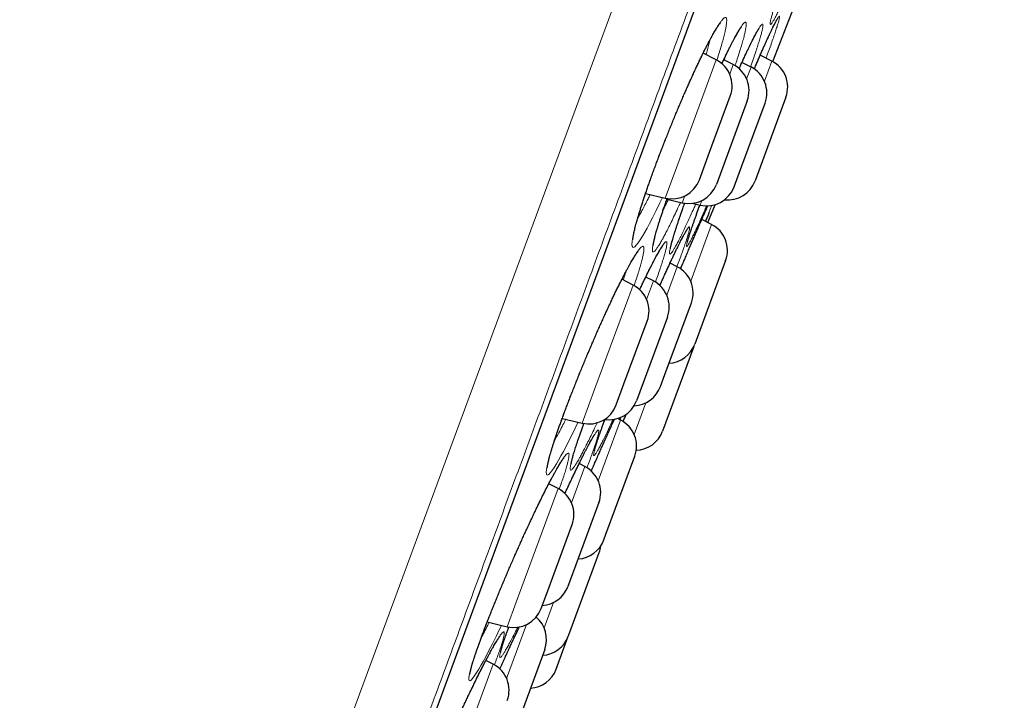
# Model space of a CAD drawing. Header units: millimetres. Extents: x 8 to 949, y 12 to 889.
# Tile 549 of 556: x 834 to 851, y 830 to 842. Entities that reach past the tile are written whole.
import ezdxf

# ---------------------------------------------------------------- set-up
doc = ezdxf.new("R2010")
doc.units = ezdxf.units.MM

msp = doc.modelspace()

# ---------------------------------------------------------------- linework, layer by layer
at = {"color": 252, "linetype": 'Continuous', "lineweight": 0}
for p, q in [((834.669, 816.167), (858.851, 881.719)), ((836.59, 817.551), (859.413, 879.419)), ((845.379, 839.515), (845.964, 841.101)), ((846.916, 841.082), (846.788, 840.736)), ((846.254, 841.022), (846.194, 840.857)), ((846.484, 840.777), (846.559, 840.98)), ((845.092, 838.737), (845.379, 839.515)), ((845.425, 838.774), (845.382, 838.657)), ((845.687, 838.616), (845.716, 838.695)), ((845.885, 838.286), (845.527, 837.316)), ((845.118, 837.074), (845.297, 837.561)), ((843.888, 835.475), (844.542, 837.248)), ((844.888, 837.319), (844.772, 837.003)), ((843.67, 834.884), (843.888, 835.475)), ((844.759, 835.234), (844.559, 834.692)), ((844.337, 834.987), (844.319, 834.942)), ((843.946, 833.896), (844.329, 834.937)), ((843.716, 834.141), (843.487, 833.52)), ((842.541, 831.823), (843.258, 833.765)), ((842.385, 831.401), (842.541, 831.823)), ((843.019, 831.383), (843.178, 831.814)), ((842.719, 831.438), (842.378, 830.513)), ((842.588, 831.384), (842.595, 831.399)), ((841.378, 828.67), (842.148, 830.758))]:
    msp.add_line(p, q, dxfattribs=at)
at = {"color": 7, "linetype": 'Continuous', "lineweight": 30}
for p, q in [((836.599, 817.571), (859.407, 879.398)), ((845.964, 841.101), (845.74, 841.217)), ((846.254, 841.022), (846.093, 841.105)), ((846.559, 840.98), (846.404, 841.06)), ((846.916, 841.082), (846.717, 841.184)), ((845.85, 839.522), (846.204, 840.484)), ((846.495, 840.404), (845.966, 838.971)), ((846.403, 839.288), (846.799, 840.363)), ((847.156, 840.464), (846.628, 839.031)), ((845.676, 839.051), (845.85, 839.522)), ((846.271, 838.93), (846.403, 839.288)), ((844.755, 838.816), (845.092, 838.737)), ((845.12, 838.719), (845.382, 838.657)), ((845.555, 838.647), (845.687, 838.616)), ((845.82, 838.319), (845.945, 838.624)), ((845.885, 838.286), (845.717, 838.372)), ((846.125, 837.668), (845.596, 836.235)), ((845.297, 837.561), (845.174, 837.624)), ((845.354, 837.524), (845.371, 837.565)), ((845.371, 837.563), (845.393, 837.616)), ((844.542, 837.248), (844.351, 837.347)), ((844.888, 837.319), (844.758, 837.386)), ((845.086, 835.72), (845.538, 836.943)), ((845.129, 836.701), (844.6, 835.268)), ((844.386, 835.555), (844.783, 836.63)), ((845.576, 836.181), (845.047, 834.748)), ((845.576, 836.181), (845.585, 836.208)), ((845.009, 835.51), (845.086, 835.72)), ((844.254, 835.197), (844.386, 835.555)), ((843.328, 834.964), (843.67, 834.884)), ((844.329, 834.937), (844.278, 834.963)), ((844.076, 832.982), (844.57, 834.319)), ((843.716, 834.141), (843.618, 834.192)), ((843.258, 833.765), (843.099, 833.846)), ((843.956, 833.524), (843.428, 832.091)), ((843.064, 831.97), (843.498, 833.147)), ((844.041, 832.886), (844.076, 832.982)), ((843.441, 831.261), (843.961, 832.669)), ((842.969, 831.714), (843.064, 831.97)), ((842.046, 831.481), (842.385, 831.401)), ((842.883, 831.563), (842.888, 831.575)), ((843.225, 830.674), (843.432, 831.236)), ((843.432, 831.236), (843.441, 831.261)), ((843.029, 831.01), (842.501, 829.577)), ((842.148, 830.758), (842.024, 830.822))]:
    msp.add_line(p, q, dxfattribs=at)
at = {"color": 7, "linetype": 'Continuous', "lineweight": 30, "flags": 128}
msp.add_lwpolyline([(846.93, 841.075), (847.253, 841.894), (847.482, 842.476)], dxfattribs=at)
at = {"color": 252, "linetype": 'Continuous', "lineweight": 0, "flags": 128}
for points in [[(845.043, 838.749), (844.998, 838.653), (844.937, 838.526), (844.879, 838.409), (844.824, 838.302), (844.782, 838.223), (844.742, 838.151), (844.705, 838.087), (844.664, 838.022), (844.627, 837.969), (844.596, 837.929), (844.57, 837.904), (844.549, 837.893), (844.535, 837.896), (844.525, 837.912), (844.522, 837.943), (844.524, 837.987), (844.533, 838.045), (844.547, 838.116), (844.566, 838.2), (844.591, 838.295), (844.621, 838.401), (844.657, 838.517), (844.697, 838.643), (844.741, 838.778), (844.79, 838.92), (844.843, 839.07), (844.899, 839.224), (844.958, 839.383), (845.02, 839.545), (845.084, 839.71), (845.15, 839.876), (845.217, 840.041), (845.285, 840.205), (845.353, 840.367), (845.421, 840.525), (845.488, 840.678), (845.554, 840.826), (845.619, 840.967), (845.682, 841.1), (845.745, 841.229), (845.805, 841.349), (845.861, 841.457), (845.913, 841.552), (845.913, 841.552)], [(843.6, 834.9), (843.592, 834.884), (843.528, 834.75), (843.466, 834.625), (843.406, 834.508), (843.351, 834.402), (843.308, 834.323), (843.268, 834.252), (843.231, 834.189), (843.19, 834.124), (843.154, 834.071), (843.124, 834.032), (843.098, 834.007), (843.079, 833.997), (843.066, 834), (843.058, 834.017), (843.056, 834.048), (843.061, 834.092), (843.071, 834.15), (843.087, 834.221), (843.109, 834.304), (843.136, 834.399), (843.169, 834.505), (843.207, 834.621), (843.25, 834.746), (843.297, 834.88), (843.349, 835.022), (843.404, 835.17), (843.463, 835.324), (843.524, 835.482), (843.589, 835.643), (843.656, 835.807), (843.724, 835.972), (843.793, 836.136), (843.863, 836.3), (843.934, 836.461), (844.003, 836.618), (844.072, 836.77), (844.14, 836.917), (844.207, 837.057), (844.27, 837.189), (844.334, 837.317), (844.395, 837.436), (844.452, 837.543), (844.504, 837.638), (844.504, 837.638)], [(842.29, 831.423), (842.264, 831.369), (842.199, 831.235), (842.136, 831.109), (842.076, 830.992), (842.02, 830.886), (841.977, 830.807), (841.937, 830.735), (841.9, 830.672), (841.859, 830.606), (841.824, 830.553), (841.794, 830.514), (841.77, 830.488), (841.752, 830.476), (841.739, 830.479), (841.733, 830.494), (841.733, 830.524), (841.739, 830.567), (841.751, 830.624), (841.769, 830.694), (841.793, 830.776), (841.823, 830.869), (841.858, 830.973), (841.898, 831.088), (841.943, 831.212), (841.993, 831.344), (842.047, 831.485), (842.105, 831.632), (842.166, 831.784), (842.23, 831.941), (842.296, 832.102), (842.365, 832.265), (842.435, 832.428), (842.507, 832.592), (842.579, 832.755), (842.651, 832.915), (842.723, 833.072), (842.793, 833.223), (842.862, 833.37), (842.93, 833.51), (842.995, 833.642), (843.059, 833.771), (843.121, 833.89), (843.178, 833.997), (843.231, 834.092), (843.231, 834.092)], [(841.617, 829.997), (841.689, 830.149), (841.76, 830.296), (841.828, 830.436), (841.893, 830.569), (841.959, 830.698), (842.021, 830.818), (842.078, 830.927), (842.131, 831.024), (842.131, 831.024)]]:
    msp.add_lwpolyline(points, dxfattribs=at)
at = {"color": 7, "linetype": 'Continuous', "lineweight": 30}
for centre, start, end in [((845.735, 840.657), 339.7512, 62.7512), ((846.687, 840.637), 339.7512, 62.7512), ((846.025, 840.577), 339.7512, 62.7512), ((846.33, 840.536), 339.7512, 62.7512), ((845.207, 839.224), 256.7512, 339.7512), ((846.159, 839.204), 264.0578, 339.7512), ((845.497, 839.144), 256.7512, 339.7512), ((845.801, 839.103), 256.7512, 339.7512), ((845.656, 837.841), 339.7512, 62.7512), ((845.069, 837.116), 339.7512, 62.7512), ((844.314, 836.803), 339.7512, 62.7512), ((844.659, 836.874), 339.7512, 62.7512), ((845.127, 836.408), 273.3294, 339.7512), ((844.54, 835.683), 272.2345, 339.7512), ((843.785, 835.37), 256.7512, 339.7512), ((844.131, 835.441), 260.9101, 339.7512), ((844.101, 834.492), 339.7512, 62.7512), ((844.578, 834.921), 271.9521, 339.7512), ((843.487, 833.697), 339.7512, 62.7512), ((843.029, 833.32), 339.7512, 62.7512), ((843.572, 833.059), 273.3294, 339.7512), ((843.492, 832.842), 339.7512, 353.1046), ((842.959, 832.264), 273.3294, 339.7512), ((842.5, 831.887), 256.7512, 339.7512), ((842.56, 831.183), 339.7512, 49.6319), ((842.963, 831.41), 273.3294, 339.7512), ((841.92, 830.313), 339.7512, 62.7512), ((842.756, 830.847), 273.3294, 339.7512)]:
    msp.add_arc(centre, 0.5, start, end, dxfattribs=at)
at = {"color": 252, "linetype": 'Continuous', "lineweight": 0}
for points, knots in [([(835.116, 888.909), (835.113, 888.903), (835.109, 888.892), (835.074, 888.797), (835.019, 888.646), (834.941, 888.434), (834.841, 888.164), (834.721, 887.838), (834.58, 887.457), (834.419, 887.02), (834.236, 886.525), (834.032, 885.972), (833.807, 885.36), (833.561, 884.695), (833.296, 883.977), (833.014, 883.212), (832.716, 882.404), (832.402, 881.553), (832.072, 880.658), (831.724, 879.714), (831.358, 878.722), (830.974, 877.683), (830.577, 876.605), (830.165, 875.49), (829.744, 874.347), (829.313, 873.18), (828.874, 871.989), (828.425, 870.772), (827.964, 869.523), (827.492, 868.243), (827.009, 866.935), (826.52, 865.609), (826.025, 864.266), (825.528, 862.919), (825.03, 861.57), (824.533, 860.221), (824.033, 858.868), (823.53, 857.503), (823.024, 856.13), (822.515, 854.752), (822.009, 853.379), (821.505, 852.014), (821.009, 850.668), (820.52, 849.343), (820.039, 848.041), (819.566, 846.756), (819.096, 845.485), (818.633, 844.228), (818.176, 842.989), (817.73, 841.779), (817.294, 840.599), (816.874, 839.458), (816.468, 838.359), (816.078, 837.302), (815.702, 836.283), (815.338, 835.297), (814.988, 834.348), (814.652, 833.437), (814.334, 832.574), (814.033, 831.758), (813.752, 830.997), (813.492, 830.291), (813.251, 829.64), (813.03, 829.041), (812.828, 828.491), (812.644, 827.994), (812.481, 827.551), (812.339, 827.165), (812.218, 826.839), (812.12, 826.573), (812.044, 826.367), (811.99, 826.22), (811.96, 826.138), (811.947, 826.104), (811.951, 826.114), (811.951, 826.114)], [0, 0, 0, 0, 0.014, 0.028, 0.042, 0.056, 0.07, 0.08375, 0.0975, 0.11125, 0.125, 0.139, 0.153, 0.167, 0.181, 0.195, 0.20875, 0.2225, 0.23625, 0.25, 0.264, 0.278, 0.292, 0.306, 0.32, 0.33375, 0.3475, 0.36125, 0.375, 0.389, 0.403, 0.417, 0.431, 0.445, 0.45875, 0.4725, 0.48625, 0.5, 0.514, 0.528, 0.542, 0.556, 0.57, 0.58375, 0.5975, 0.61125, 0.625, 0.639, 0.653, 0.667, 0.681, 0.695, 0.70875, 0.7225, 0.73625, 0.75, 0.764, 0.778, 0.792, 0.806, 0.819999, 0.83375, 0.8475, 0.86125, 0.875, 0.889, 0.903, 0.916999, 0.930999, 0.944999, 0.958749, 0.972499, 0.986249, 0.999999, 1, 1, 1, 1]), ([(859.63, 880.298), (859.628, 880.292), (859.623, 880.28), (859.588, 880.184), (859.532, 880.032), (859.453, 879.817), (859.352, 879.544), (859.23, 879.214), (859.088, 878.828), (858.925, 878.386), (858.74, 877.885), (858.533, 877.325), (858.305, 876.706), (858.057, 876.032), (857.789, 875.306), (857.503, 874.532), (857.201, 873.713), (856.884, 872.853), (856.549, 871.947), (856.197, 870.991), (855.827, 869.987), (855.439, 868.936), (855.036, 867.845), (854.62, 866.716), (854.193, 865.56), (853.757, 864.378), (853.313, 863.173), (852.858, 861.941), (852.392, 860.677), (851.914, 859.382), (851.426, 858.058), (850.93, 856.715), (850.429, 855.357), (849.926, 853.993), (849.423, 852.628), (848.919, 851.263), (848.414, 849.893), (847.904, 848.512), (847.392, 847.122), (846.877, 845.727), (846.365, 844.338), (845.855, 842.956), (845.352, 841.594), (844.857, 840.252), (844.371, 838.935), (843.892, 837.635), (843.417, 836.347), (842.948, 835.076), (842.485, 833.822), (842.033, 832.597), (841.593, 831.403), (841.167, 830.248), (840.757, 829.136), (840.362, 828.066), (839.981, 827.034), (839.613, 826.036), (839.259, 825.076), (838.919, 824.154), (838.597, 823.28), (838.292, 822.455), (838.008, 821.685), (837.744, 820.97), (837.501, 820.311), (837.277, 819.705), (837.072, 819.148), (836.887, 818.645), (836.721, 818.196), (836.577, 817.806), (836.455, 817.476), (836.356, 817.207), (836.279, 816.998), (836.225, 816.851), (836.191, 816.759), (836.187, 816.748), (836.185, 816.742)], [0, 0, 0, 0, 0.014, 0.028, 0.042, 0.056, 0.07, 0.08375, 0.0975, 0.11125, 0.125, 0.139, 0.153, 0.167, 0.181, 0.195, 0.20875, 0.2225, 0.23625, 0.25, 0.264, 0.278, 0.292, 0.306, 0.32, 0.33375, 0.3475, 0.36125, 0.375, 0.389, 0.403, 0.417, 0.431, 0.445, 0.45875, 0.4725, 0.48625, 0.5, 0.514, 0.528, 0.542, 0.556, 0.57, 0.58375, 0.5975, 0.61125, 0.625, 0.639, 0.653, 0.667, 0.681, 0.695, 0.70875, 0.7225, 0.73625, 0.75, 0.764, 0.778, 0.792, 0.806, 0.82, 0.83375, 0.8475, 0.86125, 0.875, 0.889, 0.903, 0.917, 0.931, 0.945, 0.95875, 0.9725, 0.98625, 1, 1, 1, 1]), ([(847.284, 842.52), (847.273, 842.495), (847.247, 842.432), (847.207, 842.338), (847.161, 842.232), (847.116, 842.13), (847.071, 842.032), (847.031, 841.947), (846.996, 841.873), (846.965, 841.813), (846.939, 841.766), (846.918, 841.732), (846.902, 841.713), (846.892, 841.707), (846.887, 841.716), (846.888, 841.738), (846.894, 841.775), (846.906, 841.825), (846.923, 841.888), (846.945, 841.964), (846.972, 842.053), (847.004, 842.153), (847.041, 842.264), (847.082, 842.386), (847.121, 842.498), (847.147, 842.573), (847.157, 842.601)], [0, 0, 0, 0, 0.024763, 0.061509, 0.098209, 0.141868, 0.185683, 0.229499, 0.273159, 0.316804, 0.360605, 0.404405, 0.448051, 0.491765, 0.535636, 0.579506, 0.623221, 0.666919, 0.710773, 0.754627, 0.798325, 0.842048, 0.885926, 0.929805, 0.973527, 1, 1, 1, 1]), ([(845.913, 841.552), (845.928, 841.578), (845.958, 841.63), (845.997, 841.694), (846.033, 841.746), (846.064, 841.787), (846.091, 841.815), (846.112, 841.83), (846.129, 841.83), (846.139, 841.817), (846.144, 841.789), (846.143, 841.748), (846.136, 841.693), (846.124, 841.626), (846.105, 841.546), (846.082, 841.453), (846.053, 841.349), (846.018, 841.235), (845.992, 841.149), (845.976, 841.1), (845.974, 841.094)], [0, 0, 0, 0, 0.056369, 0.112923, 0.169477, 0.225848, 0.284832, 0.344027, 0.403223, 0.462206, 0.521083, 0.580169, 0.639258, 0.698136, 0.757086, 0.816248, 0.87541, 0.93436, 0.993057, 1, 1, 1, 1]), ([(846.264, 841.451), (846.278, 841.478), (846.307, 841.532), (846.345, 841.599), (846.379, 841.654), (846.409, 841.698), (846.434, 841.729), (846.453, 841.746), (846.468, 841.75), (846.477, 841.739), (846.479, 841.715), (846.477, 841.676), (846.468, 841.624), (846.454, 841.56), (846.435, 841.482), (846.409, 841.392), (846.379, 841.291), (846.344, 841.179), (846.312, 841.083), (846.291, 841.021), (846.285, 841.004)], [0, 0, 0, 0, 0.055694, 0.111572, 0.167451, 0.223147, 0.281085, 0.339231, 0.397377, 0.455316, 0.513145, 0.57118, 0.629217, 0.687048, 0.74496, 0.803081, 0.861202, 0.919114, 0.976798, 1, 1, 1, 1]), ([(846.553, 841.379), (846.564, 841.4), (846.584, 841.441), (846.617, 841.505), (846.65, 841.568), (846.682, 841.625), (846.71, 841.669), (846.732, 841.699), (846.748, 841.715), (846.759, 841.718), (846.764, 841.706), (846.764, 841.681), (846.758, 841.641), (846.746, 841.588), (846.728, 841.522), (846.706, 841.444), (846.677, 841.353), (846.644, 841.251), (846.606, 841.138), (846.575, 841.048), (846.556, 840.994), (846.552, 840.984)], [0, 0, 0, 0, 0.039252, 0.078505, 0.135123, 0.191943, 0.248759, 0.305373, 0.362029, 0.418886, 0.47574, 0.532391, 0.589172, 0.646157, 0.70314, 0.759919, 0.816571, 0.873426, 0.930279, 0.986929, 1, 1, 1, 1]), ([(846.842, 841.464), (846.852, 841.487), (846.873, 841.533), (846.906, 841.602), (846.938, 841.671), (846.97, 841.734), (846.996, 841.784), (847.017, 841.82), (847.033, 841.843), (847.043, 841.851), (847.048, 841.846), (847.047, 841.827), (847.04, 841.794), (847.027, 841.747), (847.01, 841.687), (846.986, 841.614), (846.958, 841.528), (846.924, 841.431), (846.886, 841.323), (846.85, 841.224), (846.825, 841.157), (846.816, 841.133)], [0, 0, 0, 0, 0.039552, 0.079104, 0.134595, 0.190284, 0.245969, 0.301456, 0.356973, 0.412686, 0.468396, 0.523908, 0.57955, 0.635391, 0.691231, 0.746871, 0.802405, 0.858138, 0.913869, 0.969402, 1, 1, 1, 1]), ([(845.788, 841.192), (845.797, 841.22), (845.816, 841.284), (845.838, 841.368), (845.851, 841.42), (845.857, 841.444)], [0, 0, 0, 0, 0.300236, 0.671777, 1, 1, 1, 1]), ([(846.06, 841.036), (846.074, 841.065), (846.108, 841.139), (846.159, 841.245), (846.214, 841.356), (846.247, 841.42), (846.264, 841.451)], [0, 0, 0, 0, 0.181795, 0.454883, 0.727966, 1, 1, 1, 1]), ([(846.355, 840.952), (846.358, 840.959), (846.381, 841.01), (846.419, 841.094), (846.468, 841.201), (846.513, 841.295), (846.54, 841.351), (846.553, 841.379)], [0, 0, 0, 0, 0.040046, 0.304487, 0.536218, 0.768267, 1, 1, 1, 1]), ([(846.614, 840.945), (846.628, 840.979), (846.662, 841.059), (846.711, 841.17), (846.759, 841.28), (846.802, 841.377), (846.829, 841.435), (846.842, 841.464)], [0, 0, 0, 0, 0.168976, 0.400421, 0.600192, 0.800228, 1, 1, 1, 1]), ([(846.102, 841.1), (846.104, 841.105), (846.112, 841.13), (846.119, 841.153), (846.124, 841.17)], [0, 0, 0, 0, 0.195506, 1, 1, 1, 1]), ([(844.622, 838.396), (844.632, 838.414), (844.655, 838.453), (844.696, 838.527), (844.744, 838.617), (844.791, 838.71), (844.822, 838.773), (844.834, 838.798)], [0, 0, 0, 0, 0.168301, 0.365762, 0.605213, 0.845515, 1, 1, 1, 1]), ([(845.353, 838.664), (845.343, 838.644), (845.313, 838.577), (845.264, 838.473), (845.207, 838.353), (845.157, 838.25), (845.113, 838.163), (845.074, 838.089), (845.036, 838.019), (844.999, 837.954), (844.964, 837.899), (844.934, 837.856), (844.91, 837.828), (844.892, 837.814), (844.879, 837.814), (844.871, 837.828), (844.87, 837.856), (844.874, 837.897), (844.884, 837.953), (844.899, 838.021), (844.92, 838.101), (844.947, 838.194), (844.978, 838.298), (845.015, 838.412), (845.056, 838.536), (845.092, 838.643), (845.116, 838.711), (845.124, 838.732)], [0, 0, 0, 0, 0.019436, 0.062218, 0.105, 0.14763, 0.1828, 0.218012, 0.253181, 0.296109, 0.339191, 0.382269, 0.425191, 0.467915, 0.510791, 0.553665, 0.596388, 0.639189, 0.682145, 0.725102, 0.767903, 0.810518, 0.853284, 0.89605, 0.938665, 0.981302, 1, 1, 1, 1]), ([(845.054, 838.527), (845.06, 838.539), (845.082, 838.583), (845.113, 838.646), (845.138, 838.699), (845.145, 838.713)], [0, 0, 0, 0, 0.208661, 0.785701, 1, 1, 1, 1]), ([(845.613, 838.634), (845.602, 838.608), (845.573, 838.544), (845.531, 838.449), (845.484, 838.347), (845.437, 838.247), (845.391, 838.15), (845.346, 838.058), (845.305, 837.979), (845.269, 837.912), (845.238, 837.858), (845.212, 837.818), (845.192, 837.791), (845.177, 837.778), (845.167, 837.78), (845.164, 837.795), (845.165, 837.824), (845.173, 837.867), (845.186, 837.923), (845.205, 837.992), (845.229, 838.074), (845.258, 838.167), (845.293, 838.272), (845.332, 838.387), (845.376, 838.513), (845.407, 838.601), (845.425, 838.649), (845.425, 838.649)], [0, 0, 0, 0, 0.02413, 0.060461, 0.096838, 0.13317, 0.17639, 0.219765, 0.263141, 0.306362, 0.349569, 0.39293, 0.436291, 0.479498, 0.522762, 0.566181, 0.609601, 0.652865, 0.696098, 0.739486, 0.782873, 0.826106, 0.86935, 0.912749, 0.956149, 0.999393, 1, 1, 1, 1]), ([(845.8, 838.605), (845.79, 838.581), (845.764, 838.521), (845.722, 838.427), (845.676, 838.325), (845.632, 838.228), (845.592, 838.143), (845.557, 838.071), (845.527, 838.011), (845.502, 837.965), (845.482, 837.932), (845.468, 837.912), (845.459, 837.907), (845.456, 837.916), (845.459, 837.939), (845.467, 837.976), (845.481, 838.026), (845.5, 838.09), (845.525, 838.166), (845.554, 838.254), (845.589, 838.353), (845.629, 838.465), (845.661, 838.553), (845.681, 838.607), (845.685, 838.617)], [0, 0, 0, 0, 0.02807, 0.068719, 0.117037, 0.165527, 0.214019, 0.262338, 0.310639, 0.359113, 0.407587, 0.455888, 0.50425, 0.552785, 0.60132, 0.649682, 0.698016, 0.746523, 0.795029, 0.843363, 0.891722, 0.940255, 0.988787, 1, 1, 1, 1]), ([(845.56, 838.01), (845.575, 838.044), (845.604, 838.112), (845.651, 838.221), (845.702, 838.338), (845.755, 838.458), (845.794, 838.547), (845.814, 838.592), (845.82, 838.604)], [0, 0, 0, 0, 0.148434, 0.29687, 0.505048, 0.713967, 0.922873, 1, 1, 1, 1]), ([(845.886, 838.613), (845.884, 838.608), (845.871, 838.572), (845.855, 838.53), (845.841, 838.494)], [0, 0, 0, 0, 0.1287877, 1, 1, 1, 1]), ([(845.307, 837.905), (845.317, 837.926), (845.337, 837.967), (845.37, 838.031), (845.403, 838.095), (845.434, 838.153), (845.461, 838.197), (845.482, 838.228), (845.497, 838.245), (845.507, 838.249), (845.51, 838.238), (845.508, 838.214), (845.5, 838.176), (845.486, 838.124), (845.467, 838.059), (845.442, 837.982), (845.412, 837.893), (845.376, 837.792), (845.337, 837.683), (845.307, 837.602), (845.292, 837.563)], [0, 0, 0, 0, 0.039849, 0.079699, 0.137238, 0.194983, 0.252723, 0.310258, 0.367817, 0.42558, 0.483339, 0.540893, 0.598567, 0.656447, 0.714326, 0.771998, 0.829541, 0.88729, 0.945037, 1, 1, 1, 1]), ([(845.371, 837.565), (845.379, 837.582), (845.406, 837.646), (845.451, 837.753), (845.506, 837.884), (845.542, 837.968), (845.56, 838.01)], [0, 0, 0, 0, 0.113746, 0.409033, 0.704711, 1, 1, 1, 1]), ([(844.504, 837.638), (844.519, 837.664), (844.549, 837.715), (844.588, 837.778), (844.623, 837.83), (844.654, 837.87), (844.68, 837.898), (844.701, 837.912), (844.715, 837.912), (844.725, 837.899), (844.727, 837.871), (844.725, 837.829), (844.716, 837.775), (844.701, 837.708), (844.681, 837.627), (844.655, 837.535), (844.623, 837.432), (844.591, 837.332), (844.568, 837.264), (844.559, 837.238)], [0, 0, 0, 0, 0.057992, 0.116174, 0.174357, 0.232351, 0.293059, 0.353985, 0.414911, 0.475619, 0.536189, 0.596976, 0.657765, 0.718338, 0.778969, 0.839819, 0.900669, 0.9613, 1, 1, 1, 1]), ([(844.913, 837.695), (844.927, 837.721), (844.956, 837.775), (844.994, 837.842), (845.027, 837.897), (845.056, 837.941), (845.08, 837.972), (845.099, 837.989), (845.112, 837.993), (845.12, 837.983), (845.121, 837.958), (845.116, 837.92), (845.106, 837.869), (845.09, 837.805), (845.068, 837.728), (845.04, 837.639), (845.008, 837.538), (844.969, 837.427), (844.941, 837.346), (844.925, 837.3), (844.924, 837.297)], [0, 0, 0, 0, 0.056832, 0.113851, 0.170871, 0.227704, 0.286834, 0.346176, 0.405518, 0.464648, 0.523646, 0.582854, 0.642063, 0.701063, 0.760136, 0.819422, 0.878707, 0.93778, 0.996627, 1, 1, 1, 1]), ([(845, 837.24), (845.018, 837.281), (845.058, 837.371), (845.116, 837.498), (845.171, 837.619), (845.221, 837.726), (845.266, 837.82), (845.293, 837.877), (845.307, 837.905)], [0, 0, 0, 0, 0.158797, 0.340924, 0.522407, 0.681532, 0.840874, 1, 1, 1, 1]), ([(844.654, 837.168), (844.665, 837.191), (844.698, 837.261), (844.749, 837.369), (844.808, 837.49), (844.863, 837.6), (844.896, 837.663), (844.913, 837.695)], [0, 0, 0, 0, 0.109315, 0.331561, 0.554663, 0.777761, 1, 1, 1, 1]), ([(844.376, 837.334), (844.378, 837.343), (844.392, 837.387), (844.407, 837.435), (844.416, 837.469), (844.418, 837.477)], [0, 0, 0, 0, 0.174552, 0.830041, 1, 1, 1, 1]), ([(843.195, 834.578), (843.203, 834.594), (843.228, 834.638), (843.272, 834.72), (843.327, 834.825), (843.367, 834.902), (843.388, 834.946), (843.39, 834.95)], [0, 0, 0, 0, 0.150776, 0.425354, 0.700908, 0.976464, 1, 1, 1, 1]), ([(843.927, 834.892), (843.922, 834.883), (843.897, 834.828), (843.853, 834.735), (843.795, 834.616), (843.744, 834.514), (843.699, 834.426), (843.661, 834.353), (843.622, 834.283), (843.586, 834.218), (843.552, 834.163), (843.523, 834.121), (843.5, 834.092), (843.482, 834.078), (843.471, 834.078), (843.465, 834.092), (843.465, 834.119), (843.471, 834.16), (843.483, 834.215), (843.5, 834.283), (843.523, 834.363), (843.552, 834.455), (843.586, 834.558), (843.625, 834.671), (843.663, 834.778), (843.69, 834.851), (843.7, 834.879)], [0, 0, 0, 0, 0.009175, 0.054008, 0.098842, 0.143517, 0.180391, 0.21731, 0.254183, 0.299133, 0.344244, 0.389352, 0.434296, 0.479031, 0.523925, 0.568817, 0.61355, 0.658352, 0.703316, 0.748279, 0.793081, 0.837684, 0.882445, 0.927206, 0.971809, 1, 1, 1, 1]), ([(844.2, 834.948), (844.193, 834.934), (844.17, 834.885), (844.132, 834.803), (844.085, 834.705), (844.04, 834.613), (844, 834.533), (843.964, 834.466), (843.934, 834.412), (843.909, 834.37), (843.889, 834.343), (843.875, 834.329), (843.867, 834.329), (843.865, 834.344), (843.869, 834.371), (843.878, 834.413), (843.894, 834.468), (843.914, 834.536), (843.941, 834.616), (843.972, 834.708), (844.009, 834.812), (844.038, 834.892), (844.056, 834.94), (844.059, 834.947)], [0, 0, 0, 0, 0.01883, 0.062215, 0.113771, 0.165512, 0.217254, 0.268812, 0.32035, 0.372073, 0.423795, 0.475334, 0.526925, 0.5787, 0.630475, 0.682065, 0.733611, 0.785342, 0.837072, 0.888618, 0.940183, 0.991931, 1, 1, 1, 1]), ([(844.095, 834.671), (844.109, 834.703), (844.138, 834.766), (844.181, 834.861), (844.208, 834.92), (844.222, 834.952)], [0, 0, 0, 0, 0.320333, 0.640669, 1, 1, 1, 1]), ([(843.495, 833.937), (843.516, 833.98), (843.556, 834.065), (843.612, 834.182), (843.666, 834.291), (843.717, 834.391), (843.764, 834.481), (843.806, 834.561), (843.844, 834.629), (843.877, 834.684), (843.904, 834.725), (843.926, 834.753), (843.941, 834.767), (843.951, 834.767), (843.955, 834.754), (843.952, 834.726), (843.944, 834.685), (843.93, 834.631), (843.909, 834.564), (843.883, 834.484), (843.852, 834.393), (843.815, 834.291), (843.782, 834.199), (843.759, 834.139), (843.752, 834.12)], [0, 0, 0, 0, 0.045097, 0.090342, 0.135589, 0.180686, 0.227603, 0.274688, 0.321773, 0.36869, 0.415516, 0.46251, 0.509505, 0.556333, 0.603225, 0.650287, 0.697348, 0.744241, 0.790949, 0.837823, 0.884696, 0.931402, 0.978219, 1, 1, 1, 1]), ([(843.826, 834.064), (843.835, 834.085), (843.868, 834.159), (843.92, 834.278), (843.981, 834.418), (844.039, 834.548), (844.076, 834.63), (844.095, 834.671)], [0, 0, 0, 0, 0.097514, 0.34597, 0.56388, 0.782088, 1, 1, 1, 1]), ([(843.231, 834.092), (843.245, 834.118), (843.275, 834.17), (843.314, 834.233), (843.349, 834.286), (843.379, 834.327), (843.404, 834.355), (843.423, 834.37), (843.437, 834.372), (843.445, 834.359), (843.446, 834.332), (843.441, 834.292), (843.431, 834.239), (843.414, 834.172), (843.392, 834.094), (843.363, 834.003), (843.329, 833.9), (843.301, 833.817), (843.282, 833.764), (843.278, 833.753)], [0, 0, 0, 0, 0.0593133, 0.1188201, 0.178328, 0.2376426, 0.2997151, 0.3620106, 0.4243063, 0.486379, 0.5482899, 0.6104219, 0.6725555, 0.7344686, 0.7964365, 0.8586276, 0.9208185, 0.982786, 1, 1, 1, 1]), ([(843.375, 833.679), (843.393, 833.718), (843.434, 833.807), (843.473, 833.89), (843.495, 833.937)], [0, 0, 0, 0, 0.431661, 1, 1, 1, 1]), ([(841.942, 831.205), (841.942, 831.206), (841.96, 831.238), (841.998, 831.312), (842.044, 831.4), (842.072, 831.457), (842.08, 831.472)], [0, 0, 0, 0, 0.009708, 0.424853, 0.840001, 1, 1, 1, 1]), ([(842.131, 831.024), (842.145, 831.05), (842.175, 831.103), (842.214, 831.168), (842.248, 831.222), (842.277, 831.265), (842.302, 831.295), (842.32, 831.312), (842.333, 831.315), (842.339, 831.305), (842.339, 831.28), (842.333, 831.242), (842.321, 831.191), (842.303, 831.127), (842.278, 831.051), (842.248, 830.962), (842.212, 830.862), (842.185, 830.789), (842.169, 830.748), (842.169, 830.746)], [0, 0, 0, 0, 0.0602664, 0.1207299, 0.1811943, 0.2414619, 0.3044712, 0.3677069, 0.4309427, 0.493952, 0.5567835, 0.6198393, 0.6828969, 0.7457306, 0.8086244, 0.8717446, 0.9348645, 0.9977581, 1, 1, 1, 1]), ([(842.569, 831.394), (842.558, 831.373), (842.529, 831.313), (842.486, 831.228), (842.439, 831.138), (842.397, 831.061), (842.36, 830.996), (842.329, 830.945), (842.303, 830.906), (842.283, 830.882), (842.269, 830.871), (842.26, 830.874), (842.258, 830.891), (842.262, 830.922), (842.272, 830.967), (842.288, 831.024), (842.309, 831.094), (842.337, 831.176), (842.37, 831.271), (842.396, 831.345), (842.413, 831.39), (842.415, 831.396)], [0, 0, 0, 0, 0.032418, 0.089177, 0.14573, 0.202022, 0.258514, 0.315004, 0.371293, 0.427685, 0.484281, 0.540876, 0.597268, 0.653412, 0.709757, 0.766101, 0.822245, 0.87842, 0.934797, 0.991173, 1, 1, 1, 1]), ([(842.262, 830.677), (842.276, 830.707), (842.315, 830.794), (842.378, 830.932), (842.451, 831.09), (842.521, 831.242), (842.566, 831.337), (842.588, 831.384)], [0, 0, 0, 0, 0.121273, 0.340535, 0.560642, 0.780745, 1, 1, 1, 1])]:
    msp.add_open_spline(points, degree=3, knots=knots, dxfattribs=at)
at = {"color": 7, "linetype": 'Continuous', "lineweight": 30}
for points, knots in [([(844.538, 838.021), (844.538, 838.021), (844.538, 838.02), (844.538, 838.023), (844.538, 838.029), (844.539, 838.039), (844.54, 838.054), (844.543, 838.073), (844.547, 838.098), (844.553, 838.127), (844.56, 838.16), (844.569, 838.199), (844.579, 838.241), (844.591, 838.287), (844.605, 838.338), (844.62, 838.391), (844.637, 838.449), (844.656, 838.509), (844.675, 838.573), (844.697, 838.64), (844.72, 838.71), (844.744, 838.782), (844.769, 838.856), (844.795, 838.932), (844.823, 839.011), (844.851, 839.091), (844.881, 839.174), (844.912, 839.258), (844.944, 839.343), (844.976, 839.43), (845.01, 839.517), (845.043, 839.604), (845.078, 839.692), (845.113, 839.781), (845.148, 839.87), (845.184, 839.959), (845.221, 840.049), (845.257, 840.138), (845.294, 840.226), (845.33, 840.312), (845.367, 840.398), (845.403, 840.483), (845.44, 840.566), (845.476, 840.648), (845.512, 840.729), (845.547, 840.808), (845.582, 840.885), (845.617, 840.959), (845.65, 841.031), (845.683, 841.1), (845.715, 841.166), (845.747, 841.23), (845.777, 841.291), (845.806, 841.348), (845.834, 841.402), (845.861, 841.453), (845.881, 841.489), (845.896, 841.516), (845.911, 841.543), (845.93, 841.576), (845.951, 841.612), (845.971, 841.644), (845.988, 841.671), (846.003, 841.693), (846.016, 841.711), (846.026, 841.723), (846.032, 841.731), (846.037, 841.736), (846.037, 841.737), (846.037, 841.737)], [0, 0, 0, 0, 0.0007, 0.01011, 0.020504, 0.031858, 0.044126, 0.057215, 0.071006, 0.085375, 0.100209, 0.115412, 0.130909, 0.146643, 0.162547, 0.178483, 0.19453, 0.210714, 0.226995, 0.243339, 0.259714, 0.276084, 0.292421, 0.308714, 0.325015, 0.341439, 0.357949, 0.374507, 0.391074, 0.407599, 0.424045, 0.440395, 0.456731, 0.473162, 0.489689, 0.506277, 0.522889, 0.539477, 0.556002, 0.572429, 0.588763, 0.605171, 0.621648, 0.638173, 0.654723, 0.67127, 0.687786, 0.704249, 0.720634, 0.736976, 0.75336, 0.769715, 0.786042, 0.80234, 0.818604, 0.83483, 0.85101, 0.855788, 0.864449, 0.880322, 0.896029, 0.911524, 0.92675, 0.94163, 0.956056, 0.968443, 0.980036, 0.990736, 1, 1, 1, 1]), ([(846.614, 840.945), (846.624, 840.968), (846.645, 841.017), (846.675, 841.086), (846.696, 841.136), (846.713, 841.175), (846.73, 841.214), (846.754, 841.268), (846.781, 841.329), (846.807, 841.387), (846.832, 841.441), (846.855, 841.492), (846.877, 841.54), (846.898, 841.584), (846.917, 841.625), (846.935, 841.661), (846.951, 841.694), (846.965, 841.722), (846.978, 841.745), (846.988, 841.764), (846.995, 841.777), (847, 841.785), (847.003, 841.79), (847.003, 841.79), (847.003, 841.79)], [0, 0, 0, 0, 0.05019, 0.103113, 0.153217, 0.165733, 0.193585, 0.246191, 0.298663, 0.351051, 0.403369, 0.455628, 0.507827, 0.559953, 0.611979, 0.663788, 0.71466, 0.765132, 0.814832, 0.863271, 0.904558, 0.94237, 0.975939, 1, 1, 1, 1]), ([(846.06, 841.035), (846.064, 841.042), (846.077, 841.072), (846.101, 841.121), (846.131, 841.184), (846.159, 841.243), (846.187, 841.299), (846.214, 841.352), (846.234, 841.391), (846.249, 841.421), (846.264, 841.449), (846.283, 841.485), (846.304, 841.522), (846.323, 841.556), (846.341, 841.585), (846.356, 841.61), (846.369, 841.631), (846.38, 841.646), (846.387, 841.656), (846.392, 841.662), (846.394, 841.664), (846.394, 841.664), (846.393, 841.664)], [0, 0, 0, 0, 0.01902, 0.08199, 0.144875, 0.207675, 0.270388, 0.333001, 0.395496, 0.418778, 0.452092, 0.513584, 0.57454, 0.634824, 0.694259, 0.752578, 0.809399, 0.864193, 0.910144, 0.952483, 0.990053, 1, 1, 1, 1]), ([(846.355, 840.952), (846.362, 840.968), (846.38, 841.007), (846.4, 841.052), (846.419, 841.092), (846.437, 841.132), (846.461, 841.183), (846.488, 841.241), (846.514, 841.296), (846.539, 841.347), (846.562, 841.395), (846.585, 841.439), (846.605, 841.479), (846.624, 841.516), (846.642, 841.548), (846.657, 841.576), (846.671, 841.599), (846.681, 841.617), (846.69, 841.63), (846.695, 841.638), (846.699, 841.642), (846.699, 841.643), (846.699, 841.643)], [0, 0, 0, 0, 0.040625, 0.10049, 0.120509, 0.152012, 0.211361, 0.270523, 0.329539, 0.388414, 0.447139, 0.505689, 0.564019, 0.622047, 0.679584, 0.73567, 0.790875, 0.844562, 0.89033, 0.932546, 0.970599, 1, 1, 1, 1]), ([(844.886, 837.927), (844.886, 837.927), (844.886, 837.927), (844.886, 837.932), (844.887, 837.941), (844.889, 837.955), (844.893, 837.973), (844.897, 837.996), (844.903, 838.024), (844.911, 838.056), (844.92, 838.093), (844.931, 838.134), (844.944, 838.179), (844.959, 838.228), (844.974, 838.281), (844.992, 838.337), (845.011, 838.396), (845.031, 838.459), (845.053, 838.525), (845.076, 838.593), (845.1, 838.662), (845.116, 838.709), (845.124, 838.732)], [0, 0, 0, 0, 0.025986, 0.060786, 0.099301, 0.141319, 0.186479, 0.234301, 0.284277, 0.335947, 0.388931, 0.442938, 0.497752, 0.55316, 0.608688, 0.66452, 0.720813, 0.777438, 0.834276, 0.891218, 0.948142, 1, 1, 1, 1]), ([(845.18, 837.873), (845.18, 837.873), (845.18, 837.873), (845.18, 837.878), (845.181, 837.886), (845.184, 837.899), (845.188, 837.917), (845.193, 837.94), (845.2, 837.967), (845.209, 837.999), (845.219, 838.035), (845.231, 838.075), (845.245, 838.12), (845.26, 838.168), (845.277, 838.22), (845.295, 838.276), (845.315, 838.334), (845.336, 838.396), (845.358, 838.46), (845.381, 838.526), (845.404, 838.59), (845.419, 838.632), (845.426, 838.649)], [0, 0, 0, 0, 0.022907, 0.057393, 0.096063, 0.13873, 0.184945, 0.234104, 0.285628, 0.338197, 0.392301, 0.447522, 0.503543, 0.560112, 0.617022, 0.674103, 0.731193, 0.78823, 0.844259, 0.900892, 0.958063, 1, 1, 1, 1]), ([(845.448, 837.745), (845.459, 837.773), (845.483, 837.828), (845.517, 837.909), (845.551, 837.988), (845.584, 838.065), (845.616, 838.14), (845.648, 838.213), (845.678, 838.283), (845.708, 838.351), (845.736, 838.416), (845.764, 838.478), (845.79, 838.537), (845.809, 838.579), (845.818, 838.6), (845.82, 838.604)], [0, 0, 0, 0, 0.081792, 0.163544, 0.2453, 0.327104, 0.408985, 0.490984, 0.573139, 0.65538, 0.736877, 0.81857, 0.900432, 0.982352, 1, 1, 1, 1]), ([(845.471, 837.981), (845.471, 837.981), (845.471, 837.98), (845.472, 837.984), (845.473, 837.991), (845.476, 838.002), (845.48, 838.019), (845.486, 838.04), (845.494, 838.065), (845.503, 838.095), (845.514, 838.13), (845.527, 838.169), (845.541, 838.212), (845.557, 838.258), (845.574, 838.309), (845.593, 838.362), (845.613, 838.419), (845.634, 838.479), (845.657, 838.541), (845.674, 838.588), (845.684, 838.614), (845.685, 838.617)], [0, 0, 0, 0, 0.015261, 0.051745, 0.093543, 0.140454, 0.19185, 0.246861, 0.304674, 0.363701, 0.424372, 0.486192, 0.548804, 0.611933, 0.67536, 0.738907, 0.802386, 0.865378, 0.92778, 0.990813, 1, 1, 1, 1]), ([(845.841, 838.494), (845.84, 838.493), (845.826, 838.457), (845.806, 838.405), (845.785, 838.351), (845.781, 838.339)], [0, 0, 0, 0, 0.014615, 0.78452, 1, 1, 1, 1]), ([(845, 837.239), (845.01, 837.261), (845.031, 837.309), (845.062, 837.379), (845.095, 837.452), (845.127, 837.521), (845.152, 837.575), (845.171, 837.617), (845.19, 837.659), (845.214, 837.71), (845.242, 837.769), (845.268, 837.824), (845.293, 837.876), (845.317, 837.924), (845.339, 837.969), (845.36, 838.01), (845.379, 838.047), (845.396, 838.08), (845.412, 838.109), (845.426, 838.133), (845.437, 838.152), (845.445, 838.166), (845.451, 838.175), (845.455, 838.18), (845.457, 838.182), (845.456, 838.182), (845.456, 838.182)], [0, 0, 0, 0, 0.041777, 0.091173, 0.140601, 0.190076, 0.239617, 0.259485, 0.285542, 0.334688, 0.383692, 0.432592, 0.481397, 0.530107, 0.57871, 0.627177, 0.675457, 0.723411, 0.770292, 0.816558, 0.861735, 0.900644, 0.936638, 0.969059, 0.997541, 1, 1, 1, 1]), ([(844.655, 837.168), (844.661, 837.182), (844.679, 837.221), (844.707, 837.28), (844.739, 837.346), (844.77, 837.409), (844.799, 837.47), (844.828, 837.527), (844.855, 837.581), (844.878, 837.626), (844.896, 837.661), (844.914, 837.695), (844.933, 837.73), (844.954, 837.768), (844.974, 837.802), (844.991, 837.832), (845.006, 837.857), (845.02, 837.878), (845.03, 837.894), (845.038, 837.904), (845.042, 837.91), (845.045, 837.913), (845.044, 837.913), (845.044, 837.912)], [0, 0, 0, 0, 0.034385, 0.091305, 0.148143, 0.204909, 0.261608, 0.318241, 0.374803, 0.431284, 0.47036, 0.500405, 0.556011, 0.611165, 0.665758, 0.719639, 0.772579, 0.824238, 0.874134, 0.916036, 0.953068, 0.98732, 1, 1, 1, 1]), ([(843.073, 834.119), (843.073, 834.118), (843.073, 834.118), (843.073, 834.121), (843.074, 834.129), (843.075, 834.14), (843.078, 834.157), (843.081, 834.178), (843.087, 834.204), (843.094, 834.234), (843.102, 834.269), (843.113, 834.308), (843.125, 834.352), (843.138, 834.399), (843.154, 834.45), (843.171, 834.505), (843.189, 834.563), (843.209, 834.624), (843.231, 834.688), (843.254, 834.756), (843.279, 834.826), (843.304, 834.898), (843.331, 834.972), (843.359, 835.049), (843.389, 835.127), (843.419, 835.208), (843.451, 835.291), (843.483, 835.375), (843.517, 835.46), (843.551, 835.546), (843.586, 835.633), (843.621, 835.72), (843.656, 835.808), (843.693, 835.896), (843.73, 835.985), (843.767, 836.074), (843.805, 836.163), (843.843, 836.251), (843.881, 836.338), (843.918, 836.425), (843.956, 836.509), (843.993, 836.593), (844.031, 836.676), (844.068, 836.758), (844.105, 836.838), (844.141, 836.916), (844.177, 836.991), (844.212, 837.065), (844.246, 837.136), (844.279, 837.204), (844.312, 837.269), (844.343, 837.332), (844.374, 837.392), (844.403, 837.448), (844.431, 837.501), (844.458, 837.55), (844.476, 837.582), (844.489, 837.606), (844.502, 837.63), (844.522, 837.664), (844.543, 837.699), (844.563, 837.731), (844.58, 837.758), (844.595, 837.78), (844.608, 837.798), (844.617, 837.81), (844.624, 837.818), (844.628, 837.823), (844.629, 837.823), (844.629, 837.824)], [0, 0, 0, 0, 0.003609, 0.013237, 0.023903, 0.035541, 0.04809, 0.061437, 0.075451, 0.090003, 0.104981, 0.120294, 0.135871, 0.15166, 0.167615, 0.18352, 0.199586, 0.215773, 0.232047, 0.248372, 0.26472, 0.281052, 0.297347, 0.313592, 0.329885, 0.346292, 0.362778, 0.379303, 0.395825, 0.412298, 0.428686, 0.444983, 0.461285, 0.4777, 0.494204, 0.510762, 0.527336, 0.543877, 0.560349, 0.576719, 0.593034, 0.609423, 0.625876, 0.642372, 0.658889, 0.675398, 0.691873, 0.708291, 0.724625, 0.740956, 0.757305, 0.773627, 0.789921, 0.806188, 0.822423, 0.838622, 0.853817, 0.856117, 0.864761, 0.880628, 0.896335, 0.911835, 0.927073, 0.94197, 0.956416, 0.968804, 0.980373, 0.991016, 1, 1, 1, 1]), ([(845.393, 837.616), (845.399, 837.631), (845.418, 837.674), (845.436, 837.717), (845.448, 837.745)], [0, 0, 0, 0, 0.345413, 1, 1, 1, 1]), ([(844.37, 834.912), (844.371, 834.914), (844.388, 834.955), (844.406, 834.997), (844.422, 835.036)], [0, 0, 0, 0, 0.067375, 1, 1, 1, 1]), ([(843.481, 834.182), (843.481, 834.182), (843.481, 834.182), (843.482, 834.186), (843.483, 834.193), (843.485, 834.206), (843.488, 834.223), (843.493, 834.245), (843.5, 834.271), (843.508, 834.302), (843.518, 834.338), (843.53, 834.378), (843.543, 834.421), (843.558, 834.469), (843.575, 834.521), (843.593, 834.575), (843.613, 834.634), (843.635, 834.695), (843.657, 834.76), (843.679, 834.821), (843.694, 834.861), (843.701, 834.879)], [0, 0, 0, 0, 0.019589, 0.056131, 0.097121, 0.141976, 0.190481, 0.242064, 0.296124, 0.352109, 0.409568, 0.468157, 0.527626, 0.587773, 0.648257, 0.708766, 0.769796, 0.831207, 0.892872, 0.954674, 1, 1, 1, 1]), ([(843.826, 834.064), (843.832, 834.077), (843.85, 834.119), (843.88, 834.188), (843.906, 834.247), (843.926, 834.292), (843.946, 834.338), (843.977, 834.407), (844.013, 834.488), (844.048, 834.566), (844.082, 834.643), (844.116, 834.717), (844.148, 834.789), (844.18, 834.859), (844.205, 834.913), (844.219, 834.943), (844.223, 834.952)], [0, 0, 0, 0, 0.040312, 0.12785, 0.21081, 0.222637, 0.268642, 0.355805, 0.442809, 0.52976, 0.616706, 0.703695, 0.790759, 0.877935, 0.965263, 1, 1, 1, 1]), ([(843.882, 834.411), (843.882, 834.411), (843.882, 834.411), (843.883, 834.415), (843.884, 834.424), (843.887, 834.437), (843.892, 834.454), (843.898, 834.477), (843.906, 834.504), (843.916, 834.535), (843.927, 834.571), (843.94, 834.611), (843.955, 834.655), (843.971, 834.703), (843.989, 834.754), (844.009, 834.809), (844.03, 834.867), (844.047, 834.913), (844.057, 834.94), (844.059, 834.947)], [0, 0, 0, 0, 0.027923, 0.070364, 0.118352, 0.171591, 0.229406, 0.290933, 0.355252, 0.420871, 0.488303, 0.557031, 0.626677, 0.696939, 0.767576, 0.838386, 0.909171, 0.979904, 1, 1, 1, 1]), ([(843.375, 833.679), (843.376, 833.68), (843.389, 833.709), (843.414, 833.762), (843.449, 833.838), (843.478, 833.899), (843.506, 833.959), (843.534, 834.018), (843.567, 834.086), (843.598, 834.15), (843.628, 834.212), (843.657, 834.271), (843.685, 834.327), (843.712, 834.38), (843.737, 834.429), (843.761, 834.474), (843.783, 834.516), (843.804, 834.554), (843.823, 834.588), (843.84, 834.617), (843.855, 834.643), (843.867, 834.663), (843.877, 834.677), (843.884, 834.688), (843.889, 834.694), (843.891, 834.697), (843.891, 834.696), (843.89, 834.696)], [0, 0, 0, 0, 0.003228, 0.050472, 0.097761, 0.143179, 0.168085, 0.215159, 0.262117, 0.309004, 0.355838, 0.402633, 0.4494, 0.496142, 0.542856, 0.589468, 0.635326, 0.681156, 0.726701, 0.771752, 0.816033, 0.859164, 0.896318, 0.930831, 0.961983, 0.990379, 1, 1, 1, 1]), ([(841.75, 830.587), (841.75, 830.588), (841.75, 830.588), (841.75, 830.594), (841.752, 830.603), (841.754, 830.617), (841.758, 830.636), (841.763, 830.66), (841.771, 830.688), (841.779, 830.72), (841.79, 830.757), (841.802, 830.798), (841.816, 830.844), (841.832, 830.893), (841.85, 830.945), (841.869, 831.001), (841.889, 831.06), (841.912, 831.123), (841.935, 831.188), (841.961, 831.257), (841.987, 831.327), (842.015, 831.4), (842.044, 831.475), (842.074, 831.552), (842.105, 831.631), (842.137, 831.713), (842.171, 831.796), (842.205, 831.88), (842.24, 831.965), (842.276, 832.051), (842.312, 832.138), (842.349, 832.225), (842.386, 832.312), (842.424, 832.4), (842.462, 832.489), (842.501, 832.578), (842.54, 832.666), (842.579, 832.753), (842.618, 832.84), (842.656, 832.925), (842.694, 833.009), (842.733, 833.092), (842.771, 833.174), (842.809, 833.255), (842.846, 833.334), (842.883, 833.411), (842.919, 833.485), (842.954, 833.557), (842.988, 833.627), (843.021, 833.694), (843.054, 833.758), (843.085, 833.82), (843.116, 833.878), (843.145, 833.933), (843.173, 833.985), (843.195, 834.026), (843.213, 834.057), (843.23, 834.087), (843.249, 834.121), (843.271, 834.158), (843.29, 834.19), (843.308, 834.218), (843.324, 834.241), (843.336, 834.259), (843.346, 834.273), (843.353, 834.282), (843.357, 834.287), (843.359, 834.289), (843.359, 834.288), (843.359, 834.288)], [0, 0, 0, 0, 0.008425, 0.018481, 0.029689, 0.041811, 0.054819, 0.06857, 0.082919, 0.097737, 0.112919, 0.128384, 0.144074, 0.159933, 0.175841, 0.191805, 0.207902, 0.224096, 0.240354, 0.256645, 0.272935, 0.289193, 0.305417, 0.321608, 0.337908, 0.354302, 0.370753, 0.387224, 0.403664, 0.420036, 0.436311, 0.452539, 0.46884, 0.485246, 0.501721, 0.518231, 0.534732, 0.551182, 0.567546, 0.583805, 0.600081, 0.616448, 0.632869, 0.649321, 0.665781, 0.68222, 0.698615, 0.714944, 0.731206, 0.74752, 0.763809, 0.780074, 0.796315, 0.812532, 0.828721, 0.844877, 0.853628, 0.862243, 0.878118, 0.893846, 0.909387, 0.92469, 0.939681, 0.954252, 0.966807, 0.978542, 0.989324, 0.998792, 1, 1, 1, 1]), ([(842.262, 830.676), (842.266, 830.685), (842.283, 830.723), (842.313, 830.788), (842.351, 830.873), (842.389, 830.956), (842.427, 831.038), (842.464, 831.118), (842.5, 831.196), (842.536, 831.271), (842.561, 831.325), (842.58, 831.365), (842.589, 831.384), (842.595, 831.398), (842.596, 831.399)], [0, 0, 0, 0, 0.033856, 0.144261, 0.255153, 0.366012, 0.476875, 0.58778, 0.698759, 0.809844, 0.914983, 0.936798, 0.995298, 1, 1, 1, 1]), ([(842.276, 830.963), (842.276, 830.963), (842.276, 830.963), (842.277, 830.967), (842.278, 830.975), (842.281, 830.988), (842.285, 831.005), (842.291, 831.027), (842.299, 831.054), (842.308, 831.085), (842.32, 831.121), (842.333, 831.161), (842.347, 831.204), (842.364, 831.252), (842.382, 831.303), (842.399, 831.351), (842.411, 831.383), (842.416, 831.396)], [0, 0, 0, 0, 0.028371, 0.076621, 0.132097, 0.191413, 0.256187, 0.325374, 0.398014, 0.473215, 0.550234, 0.628479, 0.707492, 0.786954, 0.866567, 0.946624, 1, 1, 1, 1]), ([(840.608, 827.536), (840.608, 827.536), (840.608, 827.536), (840.609, 827.54), (840.61, 827.548), (840.613, 827.56), (840.617, 827.578), (840.622, 827.599), (840.63, 827.626), (840.639, 827.657), (840.65, 827.692), (840.663, 827.732), (840.678, 827.776), (840.695, 827.823), (840.713, 827.874), (840.733, 827.928), (840.754, 827.986), (840.777, 828.047), (840.802, 828.111), (840.828, 828.178), (840.855, 828.247), (840.884, 828.319), (840.914, 828.393), (840.945, 828.469), (840.977, 828.547), (841.01, 828.627), (841.044, 828.709), (841.08, 828.792), (841.116, 828.877), (841.152, 828.962), (841.19, 829.048), (841.227, 829.134), (841.265, 829.221), (841.304, 829.309), (841.344, 829.397), (841.383, 829.486), (841.423, 829.574), (841.463, 829.661), (841.502, 829.748), (841.542, 829.833), (841.581, 829.918), (841.62, 830.001), (841.659, 830.084), (841.697, 830.165), (841.735, 830.244), (841.773, 830.322), (841.81, 830.397), (841.845, 830.47), (841.88, 830.541), (841.914, 830.609), (841.947, 830.675), (841.979, 830.737), (842.01, 830.797), (842.04, 830.854), (842.068, 830.907), (842.093, 830.953), (842.113, 830.989), (842.131, 831.022), (842.151, 831.058), (842.173, 831.095), (842.193, 831.129), (842.211, 831.158), (842.227, 831.184), (842.24, 831.204), (842.251, 831.22), (842.259, 831.23), (842.264, 831.236), (842.266, 831.239), (842.266, 831.239), (842.266, 831.238)], [0, 0, 0, 0, 0.005555, 0.015171, 0.025962, 0.03779, 0.050581, 0.064176, 0.078414, 0.093147, 0.108257, 0.123654, 0.139274, 0.155066, 0.170948, 0.186824, 0.202834, 0.218944, 0.235119, 0.25133, 0.267544, 0.283727, 0.299871, 0.315986, 0.332176, 0.348465, 0.364818, 0.381198, 0.397558, 0.413858, 0.430064, 0.446195, 0.46238, 0.478675, 0.495047, 0.511461, 0.527877, 0.544251, 0.560547, 0.57674, 0.592914, 0.609178, 0.625499, 0.641858, 0.658231, 0.674591, 0.690914, 0.707179, 0.723353, 0.739599, 0.75582, 0.77202, 0.788202, 0.804365, 0.820511, 0.836636, 0.848537, 0.857108, 0.872986, 0.888738, 0.904334, 0.919733, 0.934868, 0.949645, 0.963924, 0.975917, 0.986513, 0.996288, 1, 1, 1, 1])]:
    msp.add_open_spline(points, degree=3, knots=knots, dxfattribs=at)

doc.saveas('drawing.dxf')
